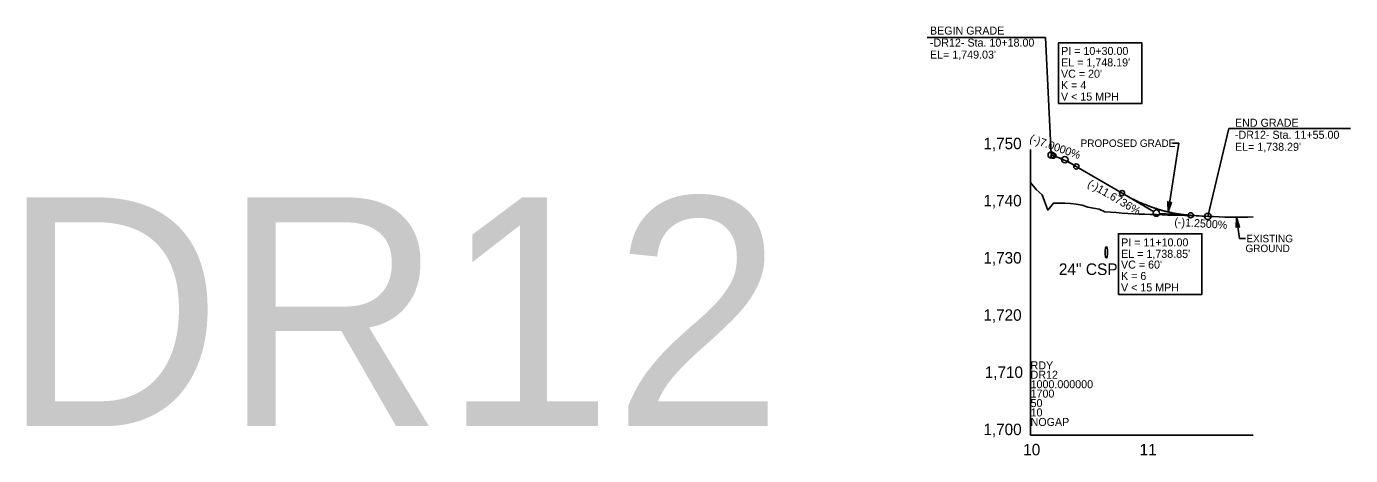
# Model space of a CAD drawing. Extents: x 498575 to 532350, y 405181 to 484585.
# Drawn here: x 526406 to 527564, y 456228 to 456603 of the extents above; entities that cross this region are included whole.
import ezdxf

# ---------------------------------------------------------------- set-up
doc = ezdxf.new("R2010")
doc.units = 0
for name, color, linetype in [('Exist Profile Cell', 7, 'Continuous'), ('Exist Vertical Profile Ground Line', 7, 'Continuous'), ('Exist Vertical Profile Horizontal Axis Label Major', 7, 'Continuous'), ('Exist Vertical Profile Vertical Axis Label', 7, 'Continuous'), ('Prop Drainage Structure Pipe Welded Steel 54in Label', 7, 'Continuous'), ('Prop Grid Mask', 7, 'Continuous'), ('Prop PFL Text', 7, 'Continuous'), ('Prop Vertical Profile Curve Label', 7, 'Continuous'), ('Prop Vertical Profile Grade', 7, 'Continuous'), ('Prop Vertical Profile Grade Label', 7, 'Continuous'), ('Prop VPI Label', 7, 'Continuous'), ('Scratch_Level_7', 7, 'Continuous')]:
    doc.layers.add(name, color=color, linetype=linetype)

msp = doc.modelspace()

# ---------------------------------------------------------------- linework, layer by layer
at = {"layer": 'Exist Profile Cell'}
for q in [(527283.8, 456495.2), (527478.6, 456245.2), (527283.8, 456245.2)]:
    msp.add_line((527283.8, 456245.2), q, dxfattribs=at)
at = {"layer": 'Exist Vertical Profile Ground Line'}
msp.add_lwpolyline([(527283.8, 456466.2), (527288.8, 456460.3), (527293.8, 456455.6), (527298.8, 456442.1), (527303.8, 456448.2), (527308.8, 456448.2), (527313.8, 456448.3), (527318.8, 456447.8), (527323.8, 456447.2), (527328.8, 456446.4), (527333.8, 456444.8), (527338.8, 456443.7), (527343.8, 456442.9), (527348.8, 456440.6), (527353.8, 456440.2), (527358.8, 456439.9), (527363.8, 456439.5), (527368.8, 456439.1), (527373.8, 456438.8), (527378.8, 456438.7), (527383.8, 456438.6), (527388.8, 456438.4), (527393.8, 456438.2), (527398.8, 456438), (527403.8, 456437.8), (527408.8, 456437.7), (527413.8, 456437.6), (527418.8, 456437.5), (527423.8, 456437.4), (527428.8, 456437.2), (527433.8, 456436.9), (527438.8, 456436.6), (527443.8, 456436.4), (527448.8, 456436.3), (527453.8, 456436.1), (527458.8, 456436), (527463.8, 456436), (527468.8, 456436), (527473.8, 456436), (527478.4, 456436.2)], dxfattribs=at)
at = {"layer": 'Prop Drainage Structure Pipe Welded Steel 54in Label'}
msp.add_ellipse((527350.1, 456405.2), major_axis=(0, 5), ratio=0.2, dxfattribs=at)
at = {"layer": 'Prop Grid Mask'}
for points in [[(527308.2, 456535.3), (527381.2, 456535.3), (527381.2, 456588.4), (527308.2, 456588.4)], [(527360.7, 456368.4), (527433.7, 456368.4), (527433.7, 456421.5), (527360.7, 456421.5)]]:
    msp.add_lwpolyline(points, close=True, dxfattribs=at)
at = {"layer": 'Prop PFL Text'}
for p, q in [((527413.4, 456500.6), (527404.2, 456440.5)), ((527413.4, 456500.6), (527408, 456500.6)), ((527466.4, 456417.4), (527463.8, 456436)), ((527466.4, 456417.4), (527471.8, 456417.4))]:
    msp.add_line(p, q, dxfattribs=at)
for points in [[(527407, 456449.2), (527404.2, 456440.5), (527403.9, 456449.7), (527405.3, 456448.3)], [(527463.5, 456426.9), (527463.8, 456436), (527466.6, 456427.3), (527464.9, 456428.2)]]:
    msp.add_lwpolyline(points, close=True, dxfattribs=at)
at = {"layer": 'Prop Vertical Profile Curve Label'}
for centre in [(527303.8, 456489.7), (527323.8, 456480.3), (527363.8, 456457), (527423.8, 456437.6)]:
    msp.add_circle(centre, 2.25, dxfattribs=at)
at = {"layer": 'Prop Vertical Profile Grade'}
for p, q in [((527301.8, 456490.4), (527303.8, 456489.7)), ((527323.8, 456480.3), (527363.8, 456457)), ((527423.8, 456437.6), (527438.8, 456436.6))]:
    msp.add_line(p, q, dxfattribs=at)
for points in [[(527303.8, 456489.7), (527304.2, 456489.5), (527304.6, 456489.4), (527305, 456489.2), (527305.4, 456489.1), (527305.8, 456488.9), (527306.2, 456488.8), (527306.6, 456488.6), (527307, 456488.5), (527307.4, 456488.3), (527307.8, 456488.2), (527308.2, 456488), (527308.6, 456487.8), (527309, 456487.7), (527309.4, 456487.5), (527309.8, 456487.3), (527310.2, 456487.2), (527310.6, 456487), (527311, 456486.8), (527311.4, 456486.7), (527311.8, 456486.5), (527312.2, 456486.3), (527312.6, 456486.1), (527313, 456485.9), (527313.4, 456485.8), (527313.8, 456485.6), (527314.2, 456485.4), (527314.6, 456485.2), (527315, 456485), (527315.4, 456484.8), (527315.8, 456484.6), (527316.2, 456484.4), (527316.6, 456484.2), (527317, 456484), (527317.4, 456483.8), (527317.8, 456483.6), (527318.2, 456483.4), (527318.6, 456483.2), (527319, 456483), (527319.4, 456482.8), (527319.8, 456482.6), (527320.2, 456482.3), (527320.6, 456482.1), (527321, 456481.9), (527321.4, 456481.7), (527321.8, 456481.5), (527322.2, 456481.2), (527322.6, 456481), (527323, 456480.8), (527323.4, 456480.5), (527323.8, 456480.3)], [(527363.8, 456457), (527365, 456456.3), (527366.2, 456455.6), (527367.4, 456454.9), (527368.6, 456454.3), (527369.8, 456453.6), (527371, 456453), (527372.2, 456452.4), (527373.4, 456451.8), (527374.6, 456451.2), (527375.8, 456450.6), (527377, 456450), (527378.2, 456449.5), (527379.4, 456448.9), (527380.6, 456448.4), (527381.8, 456447.9), (527383, 456447.4), (527384.2, 456446.9), (527385.4, 456446.4), (527386.6, 456445.9), (527387.8, 456445.5), (527389, 456445), (527390.2, 456444.6), (527391.4, 456444.2), (527392.6, 456443.8), (527393.8, 456443.4), (527395, 456443), (527396.2, 456442.6), (527397.4, 456442.3), (527398.6, 456441.9), (527399.8, 456441.6), (527401, 456441.3), (527402.2, 456441), (527403.4, 456440.7), (527404.6, 456440.4), (527405.8, 456440.1), (527407, 456439.9), (527408.2, 456439.6), (527409.4, 456439.4), (527410.6, 456439.2), (527411.8, 456439), (527413, 456438.8), (527414.2, 456438.6), (527415.4, 456438.4), (527416.6, 456438.3), (527417.8, 456438.1), (527419, 456438), (527420.2, 456437.9), (527421.4, 456437.8), (527422.6, 456437.7), (527423.8, 456437.6)]]:
    msp.add_spline(points, degree=3, dxfattribs=at)
at = {"layer": 'Prop VPI Label'}
for p, q in [((527193.3, 456593.1), (527296.9, 456593.1)), ((527296.9, 456593.1), (527301.7, 456491)), ((527438.8, 456436.6), (527457.1, 456513.4)), ((527457.1, 456513.4), (527563.6, 456513.4)), ((527303.8, 456489.7), (527311.2, 456487.1)), ((527323.8, 456480.3), (527316.2, 456484.8)), ((527363.8, 456457), (527391.4, 456440.8)), ((527423.8, 456437.6), (527396.5, 456439.3))]:
    msp.add_line(p, q, dxfattribs=at)
for centre in [(527301.8, 456490.4), (527313.8, 456486.2), (527393.8, 456439.5), (527438.8, 456436.6)]:
    msp.add_circle(centre, 2.75, dxfattribs=at)

# ---------------------------------------------------------------- texts
at = {"layer": 'Exist Profile Cell'}
for s, p in [('RDY', (527283.8, 456302.9)), ('DR12', (527283.8, 456294.7)), ('1000.000000', (527283.8, 456286.4)), ('1700', (527283.8, 456278.2)), ('50', (527283.8, 456269.9)), ('10', (527283.8, 456261.7)), ('NOGAP', (527283.8, 456253.4))]:
    msp.add_text(s, height=7, dxfattribs=at).set_placement(p)
at = {"layer": 'Exist Vertical Profile Horizontal Axis Label Major'}
for s, p in [('10', (527277.4, 456227.7)), ('11', (527379.2, 456227.7))]:
    msp.add_text(s, height=10, dxfattribs=at).set_placement(p)
at = {"layer": 'Exist Vertical Profile Vertical Axis Label'}
for s, p in [('1,750', (527242.5, 456495.4)), ('1,740', (527242.5, 456445.4)), ('1,730', (527242.5, 456395.4)), ('1,720', (527242.5, 456345.4)), ('1,710', (527243.7, 456295.4)), ('1,700', (527242.5, 456245.4))]:
    msp.add_text(s, height=10, dxfattribs=at).set_placement(p)
at = {"layer": 'Prop Drainage Structure Pipe Welded Steel 54in Label'}
msp.add_text('24" CSP', height=10.12, dxfattribs=at).set_placement((527308.5, 456385.4))
at = {"layer": 'Prop PFL Text'}
for s, height, p in [('PROPOSED GRADE', 6.516, (527327.6, 456497.4)), ('EXISTING', 6.52, (527472.6, 456414)), ('GROUND', 6.52, (527471.8, 456405.4))]:
    msp.add_text(s, height=height, dxfattribs=at).set_placement(p)
at = {"layer": 'Prop Vertical Profile Curve Label'}
for p in [(527310.4, 456537.9), (527362.9, 456371)]:
    msp.add_text('V < 15 MPH ', height=7, dxfattribs=at).set_placement(p)
at = {"layer": 'Prop Vertical Profile Grade Label'}
for s, rotation, p in [('(-)7.0000%', 340.71, (527282.3, 456501.9)), ('(-)11.6736%', 329.7287, (527333, 456463.4)), ('(-)1.2500%', 356.4237, (527409.4, 456428.5))]:
    msp.add_text(s, height=7, rotation=rotation, dxfattribs=at).set_placement(p)
at = {"layer": 'Prop VPI Label'}
for s, p in [('-DR12- Sta. 10+18.00', (527195.8, 456585.1)), ('BEGIN GRADE', (527195.8, 456595.6)), ("EL= 1,749.03'", (527195.8, 456574.6)), ('PI = 10+30.00', (527310.5, 456577.8)), ("EL = 1,748.19'", (527310.5, 456567.8)), ("VC = 20'", (527310.4, 456557.9)), ('K = 4', (527310.4, 456547.9)), ('END GRADE', (527462.6, 456515)), ('-DR12- Sta. 11+55.00', (527462.6, 456504.5)), ("EL= 1,738.29'", (527462.6, 456494)), ('PI = 11+10.00', (527363, 456410.4)), ("EL = 1,738.85'", (527363, 456400.4)), ("VC = 60'", (527362.9, 456391)), ('K = 6', (527362.9, 456381))]:
    msp.add_text(s, height=7, dxfattribs=at).set_placement(p)
at = {"layer": 'Scratch_Level_7'}
msp.add_text('DR12', height=200, dxfattribs=at).set_placement((526383.6, 456253.3))

doc.saveas('drawing.dxf')
